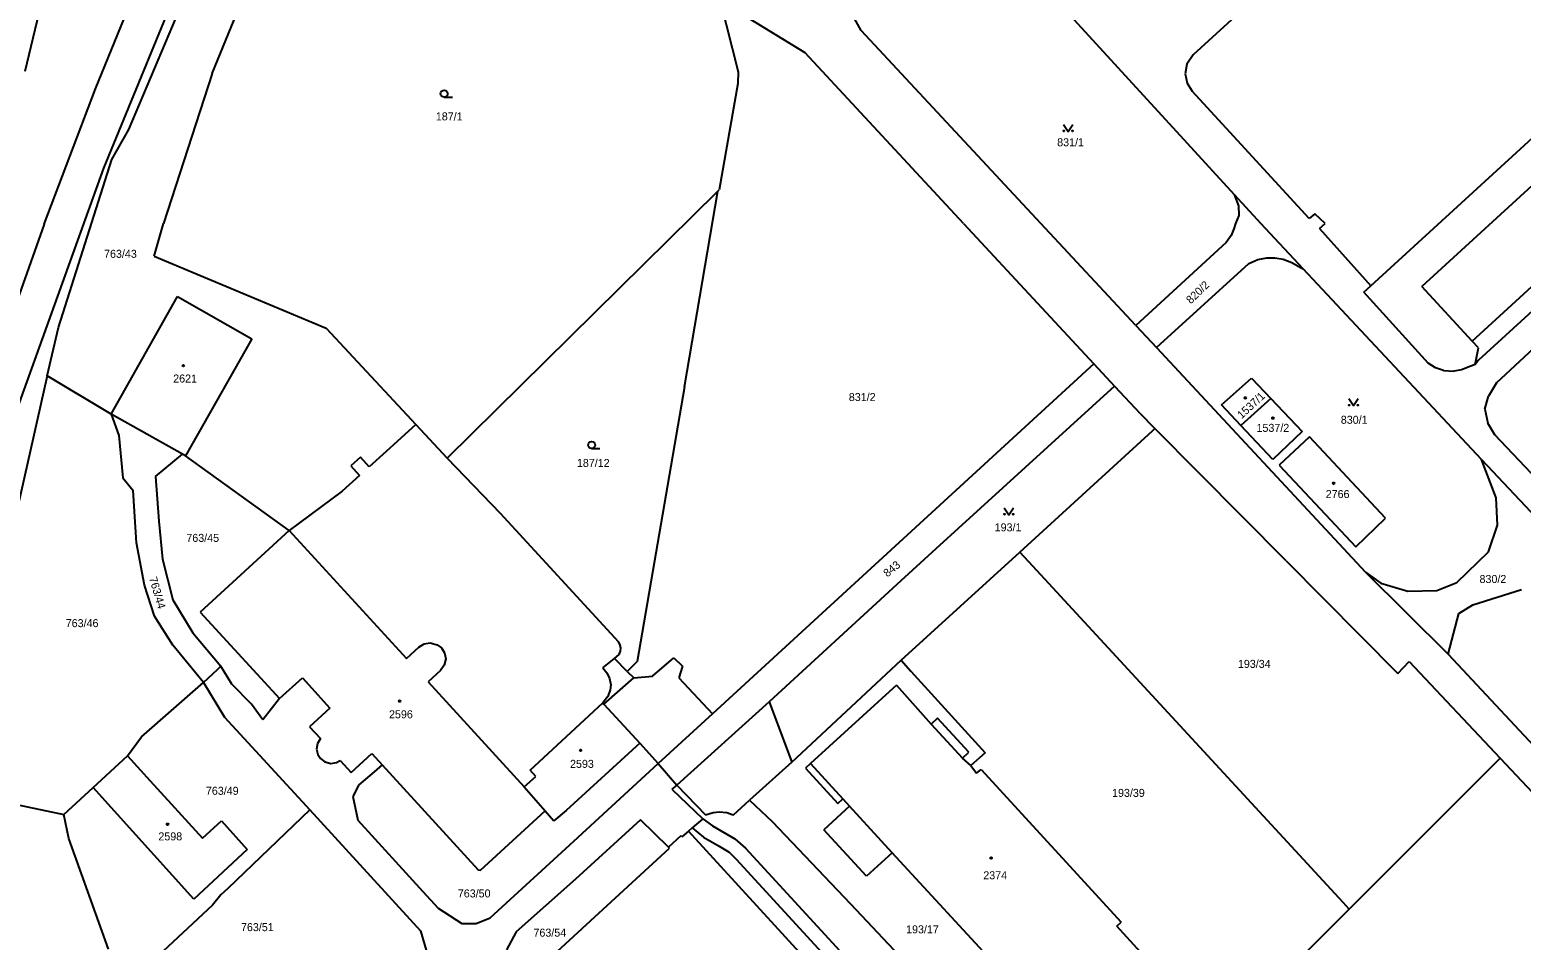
# Model space of a CAD drawing. Extents: x -735249 to -729401, y -1124843 to -1121828.
# Drawn here: x -733806.2 to -733489.3, y -1124152.4 to -1123958.8 of the extents above; entities that cross this region are included whole.
import ezdxf

# ---------------------------------------------------------------- set-up
doc = ezdxf.new("R2010")
doc.units = 0
for name, color, linetype in [('Vrstva 1', 7, 'Continuous'), ('Vrstva 10', 7, 'Continuous'), ('Vrstva 18', 7, 'Continuous'), ('Vrstva 19', 7, 'Continuous'), ('Vrstva 25', 7, 'Continuous'), ('Vrstva 4', 7, 'Continuous')]:
    doc.layers.add(name, color=color, linetype=linetype)

msp = doc.modelspace()

# ---------------------------------------------------------------- linework, layer by layer
at = {"layer": 'Vrstva 1'}
for points in [[(-733767.44, -1123968.05), (-733749.48, -1123924.25)], [(-733532.99, -1123940.29), (-733559, -1123964.09)], [(-733771.89, -1123942.81), (-733790.51, -1123988.18)], [(-733807.16, -1123967.57), (-733802.91, -1123949.77)], [(-733785.15, -1123980.02), (-733772.68, -1123950.42)], [(-733589.74, -1123950.63), (-733560.27, -1123982.89)], [(-733641.42, -1123963.7), (-733659.47, -1123952.64)], [(-733659.47, -1123952.64), (-733655.66, -1123967.71)], [(-733629.56, -1123958.94), (-733632.04, -1123954.34)], [(-733591.35, -1124000), (-733629.56, -1123958.94)], [(-733607.75, -1124000), (-733641.42, -1123963.7)], [(-733559, -1123964.09), (-733560.3, -1123966.12)], [(-733560.3, -1123966.12), (-733560.67, -1123968.17)], [(-733767.44, -1123968.05), (-733777.76, -1124000)], [(-733655.73, -1123970.23), (-733659.71, -1123992.84)], [(-733655.66, -1123967.71), (-733655.73, -1123970.23)], [(-733560.67, -1123968.17), (-733560.26, -1123970.15)], [(-733560.26, -1123970.15), (-733559.19, -1123971.81)], [(-733534.36, -1123998.9), (-733559.19, -1123971.81)], [(-733521.27, -1124013.21), (-733480.23, -1123975.68)], [(-733788.72, -1123986.37), (-733785.15, -1123980.02)], [(-733560.27, -1123982.89), (-733550.28, -1123993.78)], [(-733790.51, -1123988.18), (-733809.03, -1124039.91)], [(-733800.04, -1124022.12), (-733788.72, -1123986.37)], [(-733717.46, -1124049.88), (-733659.99, -1123993.12)], [(-733667.09, -1124034.73), (-733659.99, -1123993.12)], [(-733659.99, -1123993.12), (-733659.71, -1123992.84)], [(-733550.28, -1123993.78), (-733544.64, -1124000)], [(-733550.28, -1123993.78), (-733549.39, -1123996.21)], [(-733549.31, -1123998.3), (-733549.98, -1124000)], [(-733549.39, -1123996.21), (-733549.31, -1123998.3)], [(-733533.14, -1123997.95), (-733534.36, -1123998.9)], [(-733530.93, -1124000), (-733533.14, -1123997.95)], [(-733464.87, -1123998.44), (-733498.34, -1124029.04)], [(-733779.76, -1124006.89), (-733777.76, -1124000)], [(-733607.75, -1124000), (-733580.08, -1124029.83)], [(-733571.19, -1124021.66), (-733591.35, -1124000)], [(-733550.32, -1124001.08), (-733550.93, -1124002.55)], [(-733549.98, -1124000), (-733550.32, -1124001.08)], [(-733535.61, -1124009.65), (-733544.64, -1124000)], [(-733532.13, -1124001.07), (-733530.93, -1124000)], [(-733532.13, -1124001.07), (-733521.27, -1124013.21)], [(-733494.57, -1124033.85), (-733458.93, -1124000.77)], [(-733551.95, -1124004), (-733571.19, -1124021.66)], [(-733550.93, -1124002.55), (-733551.95, -1124004)], [(-733779.76, -1124006.89), (-733743.16, -1124022.21)], [(-733547.13, -1124008.51), (-733545.23, -1124007.65)], [(-733545.23, -1124007.65), (-733543.33, -1124007.29)], [(-733543.33, -1124007.29), (-733541.61, -1124007.26)], [(-733541.61, -1124007.26), (-733539.86, -1124007.55)], [(-733539.86, -1124007.55), (-733538, -1124008.24)], [(-733538, -1124008.24), (-733536.19, -1124009.31)], [(-733566.81, -1124026.37), (-733547.13, -1124008.51)], [(-733536.19, -1124009.31), (-733535.61, -1124009.65)], [(-733497.71, -1124050.17), (-733535.61, -1124009.65)], [(-733522.75, -1124014.61), (-733521.27, -1124013.21)], [(-733509.08, -1124029.64), (-733522.75, -1124014.61)], [(-733788.87, -1124040.49), (-733774.81, -1124015.52)], [(-733774.81, -1124015.52), (-733758.96, -1124024.48)], [(-733802.48, -1124032.38), (-733800.04, -1124022.12)], [(-733743.16, -1124022.21), (-733724.13, -1124042.7)], [(-733571.19, -1124021.66), (-733566.81, -1124026.37)], [(-733758.96, -1124024.48), (-733773.05, -1124049.4)], [(-733566.81, -1124026.37), (-733522.4, -1124074.1)], [(-733580.08, -1124029.83), (-733661.11, -1124104.22)], [(-733580.08, -1124029.83), (-733575.69, -1124034.55)], [(-733507.51, -1124030.66), (-733509.08, -1124029.64)], [(-733505.79, -1124031.26), (-733507.51, -1124030.66)], [(-733499.98, -1124030.28), (-733501.95, -1124031.08)], [(-733499.08, -1124029.93), (-733499.98, -1124030.28)], [(-733498.34, -1124029.04), (-733499.08, -1124029.93)], [(-733802.48, -1124032.38), (-733810.2, -1124066.78)], [(-733788.87, -1124040.49), (-733802.48, -1124032.38)], [(-733552.98, -1124038.56), (-733546.62, -1124032.86)], [(-733546.62, -1124032.86), (-733542.52, -1124037.17)], [(-733505.79, -1124031.26), (-733503.63, -1124031.37)], [(-733501.95, -1124031.08), (-733503.63, -1124031.37)], [(-733667.09, -1124034.73), (-733677.12, -1124093.11)], [(-733575.69, -1124034.55), (-733613.65, -1124069.15)], [(-733575.69, -1124034.55), (-733570.28, -1124040.38)], [(-733497.02, -1124039.47), (-733496.22, -1124036.66)], [(-733494.57, -1124033.85), (-733496.22, -1124036.66)], [(-733548.83, -1124042.95), (-733552.98, -1124038.56)], [(-733542.52, -1124037.17), (-733548.83, -1124042.95)], [(-733542.52, -1124037.17), (-733535.83, -1124044.22)], [(-733497.02, -1124039.47), (-733496.4, -1124042.44)], [(-733788.87, -1124040.49), (-733787.21, -1124045.07)], [(-733773.74, -1124049.01), (-733788.87, -1124040.49)], [(-733724.13, -1124042.7), (-733730.45, -1124048.44)], [(-733724.13, -1124042.7), (-733717.46, -1124049.88)], [(-733567.1, -1124043.59), (-733570.28, -1124040.38)], [(-733542.06, -1124050.13), (-733548.83, -1124042.95)], [(-733494.91, -1124044.89), (-733496.4, -1124042.44)], [(-733787.21, -1124045.07), (-733786.38, -1124054.05)], [(-733595.85, -1124069.83), (-733567.64, -1124044.08)], [(-733567.64, -1124044.08), (-733567.1, -1124043.59)], [(-733539.23, -1124071.71), (-733567.1, -1124043.59)], [(-733535.83, -1124044.22), (-733542.06, -1124050.13)], [(-733534.28, -1124045.34), (-733540.7, -1124051.35)], [(-733518.11, -1124062.65), (-733534.28, -1124045.34)], [(-733386.66, -1124159.2), (-733494.91, -1124044.89)], [(-733779.44, -1124053.78), (-733773.74, -1124049.01)], [(-733773.05, -1124049.4), (-733773.74, -1124049.01)], [(-733751.02, -1124065.27), (-733773.05, -1124049.4)], [(-733735.93, -1124049.68), (-733737.98, -1124051.54)], [(-733734.07, -1124051.73), (-733735.93, -1124049.68)], [(-733730.45, -1124048.44), (-733734.07, -1124051.73)], [(-733737.98, -1124051.54), (-733736.12, -1124053.59)], [(-733717.46, -1124049.88), (-733706.24, -1124061.54)], [(-733540.7, -1124051.35), (-733524.45, -1124068.73)], [(-733497.71, -1124050.17), (-733464.16, -1124085.8)], [(-733496.81, -1124052.56), (-733497.71, -1124050.17)], [(-733494.63, -1124058.33), (-733496.81, -1124052.56)], [(-733786.38, -1124054.05), (-733784.23, -1124056.74)], [(-733779.44, -1124053.78), (-733778.73, -1124063.29)], [(-733736.12, -1124053.59), (-733739.76, -1124056.9)], [(-733783.49, -1124067.86), (-733784.23, -1124056.74)], [(-733739.76, -1124056.9), (-733751.02, -1124065.27)], [(-733494.34, -1124064.13), (-733494.63, -1124058.33)], [(-733706.24, -1124061.54), (-733681.09, -1124088.92)], [(-733778.73, -1124063.29), (-733778, -1124071.32)], [(-733751.02, -1124065.27), (-733769.95, -1124082.59)], [(-733524.45, -1124068.73), (-733518.11, -1124062.65)], [(-733496.24, -1124069.79), (-733494.34, -1124064.13)], [(-733781.82, -1124076.86), (-733783.49, -1124067.86)], [(-733778, -1124071.32), (-733775.79, -1124080.02)], [(-733613.65, -1124069.15), (-733621.92, -1124076.72)], [(-733621.04, -1124092.83), (-733595.85, -1124069.83)], [(-733593.9, -1124071.95), (-733595.85, -1124069.83)], [(-733539.23, -1124071.71), (-733515.48, -1124095.67)], [(-733502.95, -1124076.34), (-733496.24, -1124069.79)], [(-733527.1, -1124144.35), (-733593.9, -1124071.95)], [(-733522.4, -1124074.1), (-733504.81, -1124091.57)], [(-733522.4, -1124074.1), (-733519.15, -1124076.49)], [(-733779.67, -1124083.44), (-733781.82, -1124076.86)], [(-733621.92, -1124076.72), (-733649.1, -1124101.68)], [(-733519.15, -1124076.49), (-733513.35, -1124078.19)], [(-733513.35, -1124078.19), (-733507.24, -1124078.04)], [(-733507.24, -1124078.04), (-733502.95, -1124076.34)], [(-733499.59, -1124081.06), (-733489.22, -1124077.82)], [(-733775.79, -1124080.02), (-733771.53, -1124086.99)], [(-733502.55, -1124082.9), (-733499.59, -1124081.06)], [(-733775.78, -1124089.65), (-733779.67, -1124083.44)], [(-733769.95, -1124082.59), (-733753.11, -1124101)], [(-733504.81, -1124091.57), (-733502.55, -1124082.9)], [(-733771.53, -1124086.99), (-733765.56, -1124094.08)], [(-733769.25, -1124097.59), (-733775.78, -1124089.65)], [(-733680.77, -1124089.46), (-733681.09, -1124088.92)], [(-733680.59, -1124090.23), (-733680.77, -1124089.46)], [(-733680.65, -1124090.92), (-733680.59, -1124090.23)], [(-733684.4, -1124094.49), (-733681.96, -1124092.46)], [(-733681.96, -1124092.46), (-733680.96, -1124091.62)], [(-733679.27, -1124095.26), (-733681.96, -1124092.46)], [(-733680.96, -1124091.62), (-733680.65, -1124090.92)], [(-733677.12, -1124093.11), (-733679.27, -1124095.26)], [(-733673.89, -1124096.26), (-733669.33, -1124092.35)], [(-733669.33, -1124092.35), (-733667.47, -1124094.12)], [(-733644.23, -1124114.54), (-733621.04, -1124092.83)], [(-733621.04, -1124092.83), (-733618.94, -1124095.15)], [(-733515.48, -1124095.67), (-733513.11, -1124093.08)], [(-733513.11, -1124093.08), (-733493.74, -1124113.68)], [(-733504.81, -1124091.57), (-733412.16, -1124190.8)], [(-733769.25, -1124097.59), (-733766.25, -1124094.83)], [(-733766.25, -1124094.83), (-733765.56, -1124094.08)], [(-733763.22, -1124097.9), (-733765.56, -1124094.08)], [(-733753.11, -1124101), (-733748.25, -1124096.56)], [(-733748.25, -1124096.56), (-733742.39, -1124103.03)], [(-733684.4, -1124094.49), (-733683.54, -1124095.49)], [(-733684.18, -1124102.19), (-733677.79, -1124096.6)], [(-733683.54, -1124095.49), (-733682.96, -1124096.74)], [(-733682.96, -1124096.74), (-733682.74, -1124098.09)], [(-733677.79, -1124096.6), (-733673.89, -1124096.26)], [(-733667.47, -1124094.12), (-733668.28, -1124096.62)], [(-733668.28, -1124096.62), (-733661.11, -1124104.22)], [(-733618.94, -1124095.15), (-733603.15, -1124112.56)], [(-733782.44, -1124109.11), (-733769.25, -1124097.59)], [(-733769.25, -1124097.59), (-733764.82, -1124104.92)], [(-733759.05, -1124102.22), (-733763.22, -1124097.9)], [(-733682.83, -1124099.12), (-733683.34, -1124100.55)], [(-733682.74, -1124098.09), (-733682.83, -1124099.12)], [(-733622.01, -1124098.12), (-733640.28, -1124114.82)], [(-733622.01, -1124098.12), (-733614.63, -1124106.42)], [(-733756.66, -1124105.53), (-733759.05, -1124102.22)], [(-733753.11, -1124101), (-733756.66, -1124105.53)], [(-733742.39, -1124103.03), (-733746.73, -1124106.98)], [(-733699.84, -1124116.21), (-733684.44, -1124101.93)], [(-733683.34, -1124100.55), (-733684.44, -1124101.93)], [(-733684.44, -1124101.93), (-733684.18, -1124102.19)], [(-733684.18, -1124102.19), (-733676.55, -1124110.49)], [(-733649.1, -1124101.68), (-733644.23, -1124114.54)], [(-733764.82, -1124104.92), (-733746.69, -1124124.68)], [(-733613.29, -1124105.19), (-733614.63, -1124106.42)], [(-733606.68, -1124112.41), (-733613.29, -1124105.19)], [(-733785.4, -1124113.15), (-733782.44, -1124109.11)], [(-733746.73, -1124106.98), (-733744.42, -1124109.52)], [(-733744.42, -1124109.52), (-733745.04, -1124110.54)], [(-733745.04, -1124110.54), (-733745.23, -1124111.76)], [(-733745.23, -1124111.76), (-733744.94, -1124112.87)], [(-733744.94, -1124112.87), (-733744.41, -1124113.75)], [(-733737.87, -1124116.7), (-733733.5, -1124112.71)], [(-733733.5, -1124112.71), (-733731.32, -1124115.09)], [(-733676.55, -1124110.49), (-733692.23, -1124124.78)], [(-733676.55, -1124110.49), (-733672.66, -1124114.81)], [(-733608.02, -1124113.64), (-733606.68, -1124112.41)], [(-733603.15, -1124112.56), (-733606.2, -1124115.21)], [(-733792.72, -1124119.92), (-733785.4, -1124113.15)], [(-733785.4, -1124113.15), (-733780.58, -1124118.47)], [(-733744.41, -1124113.75), (-733743.49, -1124114.45)], [(-733743.49, -1124114.45), (-733742.18, -1124114.78)], [(-733742.18, -1124114.78), (-733740.98, -1124114.58)], [(-733740.98, -1124114.58), (-733740.2, -1124114.15)], [(-733740.2, -1124114.15), (-733737.87, -1124116.7)], [(-733731.32, -1124115.09), (-733732.99, -1124116.55)], [(-733731.32, -1124115.09), (-733710.92, -1124137.42)], [(-733698.62, -1124117.55), (-733699.84, -1124116.21)], [(-733690.58, -1124131.35), (-733672.66, -1124114.81)], [(-733672.66, -1124114.81), (-733668.68, -1124119.44)], [(-733644.23, -1124114.54), (-733653.22, -1124122.63)], [(-733640.28, -1124114.82), (-733641.35, -1124115.8)], [(-733641.35, -1124115.8), (-733634.46, -1124123.31)], [(-733606.2, -1124115.21), (-733608.02, -1124113.64)], [(-733606.2, -1124115.21), (-733605.03, -1124116.89)], [(-733605.03, -1124116.89), (-733604.03, -1124116.06)], [(-733604.03, -1124116.06), (-733574.28, -1124148.57)], [(-733493.74, -1124113.68), (-733525.81, -1124145.75)], [(-733493.74, -1124113.68), (-733452.69, -1124157.34)], [(-733780.58, -1124118.47), (-733769.48, -1124130.71)], [(-733736.22, -1124119.37), (-733737.53, -1124121.8)], [(-733732.99, -1124116.55), (-733736.22, -1124119.37)], [(-733701.09, -1124119.8), (-733698.62, -1124117.55)], [(-733820.81, -1124121.02), (-733798.9, -1124125.64)], [(-733798.9, -1124125.64), (-733792.72, -1124119.92)], [(-733771.34, -1124143.67), (-733792.72, -1124119.92)], [(-733737.53, -1124121.8), (-733736.5, -1124126.84)], [(-733701.09, -1124119.8), (-733696.65, -1124124.87)], [(-733668.68, -1124119.44), (-733669.78, -1124120.27)], [(-733669.78, -1124120.27), (-733663.19, -1124126.55)], [(-733668.68, -1124119.44), (-733662.57, -1124125.69)], [(-733634.46, -1124123.31), (-733633.4, -1124122.33)], [(-733633.4, -1124122.33), (-733631.97, -1124123.88)], [(-733797.89, -1124130.77), (-733798.9, -1124125.64)], [(-733746.69, -1124124.68), (-733764.12, -1124141.39)], [(-733746.69, -1124124.68), (-733723.14, -1124150.36)], [(-733710.41, -1124137.45), (-733696.65, -1124124.87)], [(-733696.65, -1124124.87), (-733694.82, -1124127.01)], [(-733692.23, -1124124.78), (-733694.82, -1124127.01)], [(-733662.57, -1124125.69), (-733660.99, -1124125.23)], [(-733660.99, -1124125.23), (-733659.71, -1124125.08)], [(-733659.71, -1124125.08), (-733658.09, -1124125.24)], [(-733658.09, -1124125.24), (-733656.92, -1124125.64)], [(-733656.92, -1124125.64), (-733656.64, -1124125.71)], [(-733656.64, -1124125.71), (-733653.22, -1124122.63)], [(-733653.22, -1124122.63), (-733648.41, -1124127.15)], [(-733631.97, -1124123.88), (-733637.46, -1124128.91)], [(-733769.48, -1124130.71), (-733765.42, -1124127.03)], [(-733765.42, -1124127.03), (-733759.96, -1124133.1)], [(-733736.5, -1124126.84), (-733722.62, -1124142.04)], [(-733676.38, -1124126.8), (-733690.22, -1124139.42)], [(-733670.47, -1124132.58), (-733676.38, -1124126.8)], [(-733665.44, -1124128.48), (-733666.22, -1124129.16)], [(-733663.19, -1124126.55), (-733665.44, -1124128.48)], [(-733665.44, -1124128.48), (-733663.04, -1124130.46)], [(-733663.19, -1124126.55), (-733661.13, -1124128.08)], [(-733661.13, -1124128.08), (-733656.35, -1124130.82)], [(-733648.41, -1124127.15), (-733631.76, -1124144.67)], [(-733789.42, -1124154.27), (-733797.89, -1124130.77)], [(-733708.38, -1124147.64), (-733690.58, -1124131.35)], [(-733667.84, -1124130.17), (-733670.47, -1124132.58)], [(-733667.64, -1124130.39), (-733667.84, -1124130.17)], [(-733666.22, -1124129.16), (-733667.64, -1124130.39)], [(-733611.95, -1124188.52), (-733666.22, -1124129.16)], [(-733663.04, -1124130.46), (-733659.72, -1124132.36)], [(-733656.35, -1124130.82), (-733654.12, -1124132.82)], [(-733628.4, -1124138.79), (-733637.46, -1124128.91)], [(-733759.96, -1124133.1), (-733771.34, -1124143.67)], [(-733699.33, -1124159.59), (-733670.27, -1124132.8)], [(-733670.27, -1124132.8), (-733670.47, -1124132.58)], [(-733659.72, -1124132.36), (-733657.59, -1124133.65)], [(-733657.59, -1124133.65), (-733656, -1124135.21)], [(-733609.33, -1124186.13), (-733656, -1124135.21)], [(-733654.12, -1124132.82), (-733631.64, -1124157.25)], [(-733622.92, -1124133.77), (-733628.4, -1124138.79)], [(-733600.24, -1124158.46), (-733622.92, -1124133.77)], [(-733710.92, -1124137.42), (-733710.41, -1124137.45)], [(-733764.12, -1124141.39), (-733765.56, -1124142.73)], [(-733690.22, -1124139.42), (-733702.79, -1124150.63)], [(-733765.56, -1124142.73), (-733767.36, -1124144.94)], [(-733722.62, -1124142.04), (-733719.37, -1124145.56)], [(-733631.76, -1124144.67), (-733611.14, -1124166.64)], [(-733525.81, -1124145.75), (-733527.1, -1124144.35)], [(-733767.36, -1124144.94), (-733785.22, -1124161.62)], [(-733719.37, -1124145.56), (-733714.38, -1124148.85)], [(-733711.32, -1124148.85), (-733708.38, -1124147.64)], [(-733525.81, -1124145.75), (-733536.13, -1124156.08)], [(-733723.14, -1124150.36), (-733721.44, -1124156.2)], [(-733714.38, -1124148.85), (-733711.32, -1124148.85)], [(-733702.79, -1124150.63), (-733704.9, -1124154.4)], [(-733575.23, -1124149.4), (-733574.28, -1124148.57)], [(-733565.15, -1124160.45), (-733575.23, -1124149.4)]]:
    msp.add_lwpolyline(points, dxfattribs=at)
at = {"layer": 'Vrstva 10'}
for points in [[(-733792.17, -1123971.35), (-733780.02, -1123941.45)], [(-733803.1, -1124000.15), (-733792.17, -1123971.35)], [(-733803.1, -1124000.15), (-733811.25, -1124023.18)]]:
    msp.add_lwpolyline(points, dxfattribs=at)
at = {"layer": 'Vrstva 25'}
for points in [[(-733718.13, -1123973.13), (-733716.38, -1123973.13)], [(-733586.56, -1123978.9), (-733585.56, -1123980.4), (-733584.56, -1123978.9)], [(-733525.93, -1124037.2), (-733524.93, -1124038.7), (-733523.93, -1124037.2)], [(-733686.79, -1124047.84), (-733685.04, -1124047.84)], [(-733599.14, -1124060.41), (-733598.14, -1124061.91), (-733597.14, -1124060.41)]]:
    msp.add_lwpolyline(points, dxfattribs=at)
for centre, radius in [((-733718.13, -1123972.38), 0.75), ((-733586.46, -1123980.3), 0.1), ((-733584.66, -1123980.3), 0.1), ((-733773.53, -1124030.2), 0.175), ((-733547.92, -1124037.05), 0.175), ((-733525.83, -1124038.6), 0.1), ((-733524.03, -1124038.6), 0.1), ((-733542.05, -1124041.36), 0.175), ((-733686.79, -1124047.09), 0.75), ((-733529.15, -1124055.2), 0.175), ((-733599.04, -1124061.81), 0.1), ((-733597.24, -1124061.81), 0.1), ((-733727.56, -1124101.54), 0.175), ((-733689.13, -1124112), 0.175), ((-733776.9, -1124127.72), 0.175), ((-733601.91, -1124134.89), 0.175)]:
    msp.add_circle(centre, radius, dxfattribs=at)
at = {"layer": 'Vrstva 4'}
for points in [[(-733482.85, -1123988.17), (-733510.39, -1124013.34)], [(-733499.7, -1124024.97), (-733467.63, -1123995.6)], [(-733499.7, -1124024.97), (-733510.39, -1124013.34)], [(-733498.39, -1124026.41), (-733499.7, -1124024.97)], [(-733499.08, -1124029.93), (-733498.39, -1124026.41)], [(-733751.02, -1124065.27), (-733726.13, -1124092.49)], [(-733726.13, -1124092.49), (-733723.51, -1124090.1)], [(-733723.51, -1124090.1), (-733722.35, -1124089.38)], [(-733722.35, -1124089.38), (-733721.11, -1124089.17)], [(-733721.11, -1124089.17), (-733719.59, -1124089.57)], [(-733719.59, -1124089.57), (-733718.72, -1124090.23)], [(-733718.72, -1124090.23), (-733718.04, -1124091.3)], [(-733718.09, -1124093.9), (-733718.88, -1124095.02)], [(-733717.8, -1124092.58), (-733718.09, -1124093.9)], [(-733718.04, -1124091.3), (-733717.8, -1124092.58)], [(-733718.88, -1124095.02), (-733721.53, -1124097.44)], [(-733679.27, -1124095.26), (-733677.79, -1124096.6)], [(-733721.53, -1124097.44), (-733701.09, -1124119.8)], [(-733649.1, -1124101.68), (-733668.68, -1124119.44)], [(-733661.11, -1124104.22), (-733672.66, -1124114.81)], [(-733614.63, -1124106.42), (-733608.02, -1124113.64)], [(-733640.28, -1124114.82), (-733633.4, -1124122.33)], [(-733622.92, -1124133.77), (-733631.97, -1124123.88)]]:
    msp.add_lwpolyline(points, dxfattribs=at)

# ---------------------------------------------------------------- texts
at = {"layer": 'Vrstva 18'}
for s, p in [('187/1', (-733719.89, -1123978.05)), ('831/1', (-733587.88, -1123983.55)), ('763/43', (-733790.38, -1124007.27)), ('831/2', (-733632.15, -1124037.73)), ('830/1', (-733527.62, -1124042.56)), ('187/12', (-733689.92, -1124051.74)), ('193/1', (-733601.16, -1124065.44)), ('763/45', (-733772.9, -1124067.68)), ('830/2', (-733498.15, -1124076.42)), ('763/46', (-733798.52, -1124085.81)), ('193/34', (-733549.48, -1124094.47)), ('763/49', (-733768.75, -1124121.46)), ('193/39', (-733576.22, -1124121.9)), ('763/50', (-733715.22, -1124143.28)), ('763/51', (-733761.29, -1124150.45)), ('763/54', (-733699.15, -1124151.62)), ('193/17', (-733619.98, -1124150.92))]:
    msp.add_text(s, height=1.7, dxfattribs=at).set_placement(p)
for s, rotation, p in [('820/2', 43.90035, (-733559.495, -1124017.178)), ('843', 39.20031, (-733623.962, -1124075.259)), ('763/44', 286.20228, (-733780.833, -1124075.396))]:
    msp.add_text(s, height=1.7, rotation=rotation, dxfattribs=at).set_placement(p)
at = {"layer": 'Vrstva 19'}
for s, p in [('2621', (-733775.69, -1124033.79)), ('1537/2', (-733545.53, -1124044.28)), ('2766', (-733530.83, -1124058.36)), ('2596', (-733729.84, -1124105.19)), ('2593', (-733691.38, -1124115.73)), ('2598', (-733778.84, -1124131.15)), ('2374', (-733603.58, -1124139.42))]:
    msp.add_text(s, height=1.7, dxfattribs=at).set_placement(p)
msp.add_text('1537/1', height=1.7, rotation=42.70034, dxfattribs=at).set_placement((-733548.689, -1124041.618))

doc.saveas('drawing.dxf')
